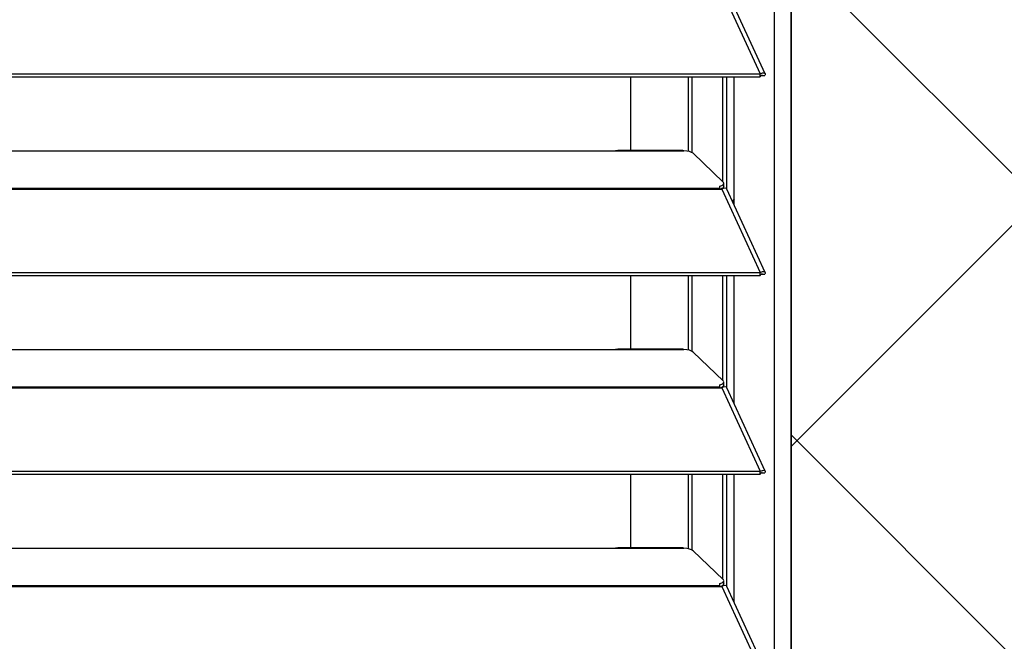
# Model space of a CAD drawing. Header units: millimetres. Extents: x 0 to 39025, y -31299 to 8400.
# Tile 364 of 373: x 16392 to 16622, y 6337 to 6482. Entities that reach past the tile are written whole.
import ezdxf

# ---------------------------------------------------------------- set-up
doc = ezdxf.new("R2010")
doc.units = ezdxf.units.MM
doc.layers.add('ODMIKI funkcionalni', color=253, linetype='Continuous')
doc.layers.add('ODMIKI varnostni', color=252, linetype='Continuous')

# ---------------------------------------------------------------- blocks, each defined once
blk = doc.blocks.new('*U55')
at = {"lineweight": 25}
for points in [[(1146.1, 17.6), (1146.1, 17.6), (1146.1, 1243.27), (1146.1, 1243.27)], [(1150, 17.6), (1150, 17.6), (1150, 1242.58), (1150, 1242.58)], [(1133.89, 476.05), (1133.89, 476.05), (1142.81, 456.62), (1142.81, 456.62)], [(1143.96, 456.64), (1143.96, 456.64), (1135.06, 476.03), (1135.06, 476.03)], [(184.7, 456.62), (184.7, 456.62), (1142.79, 456.62), (1142.79, 456.62)], [(1142.81, 456.62), (1142.81, 456.62), (1142.79, 456.62), (1142.79, 456.62)], [(1142.79, 455.96), (1142.79, 455.96), (1142.79, 456.62), (1142.79, 456.62)], [(1142.81, 455.97), (1142.81, 455.97), (1142.81, 456.62), (1142.81, 456.62)], [(1143.19, 456.27), (1143.19, 456.27), (1143.13, 456.25), (1143.13, 456.25)], [(1143.13, 456.25), (1143.13, 456.25), (1143.89, 456.25), (1143.89, 456.25)], [(184.7, 455.96), (184.7, 455.96), (1142.79, 455.96), (1142.79, 455.96)], [(1112.69, 438.82), (1112.69, 438.82), (1112.69, 455.96), (1112.69, 455.96)], [(1126.04, 455.96), (1126.04, 455.96), (1126.04, 438.59), (1126.04, 438.59)], [(1126.98, 438.24), (1126.98, 438.24), (1126.98, 455.96), (1126.98, 455.96)], [(1134.08, 431.52), (1134.08, 431.52), (1134.08, 455.96), (1134.08, 455.96)], [(1135.03, 429.79), (1135.03, 429.79), (1135.03, 455.96), (1135.03, 455.96)], [(1136.71, 426.19), (1136.71, 426.19), (1136.71, 455.96), (1136.71, 455.96)], [(1142.81, 455.97), (1142.81, 455.97), (1142.79, 455.96), (1142.79, 455.96)], [(840, 438.74), (840, 438.74), (1108, 438.74), (1108, 438.74)], [(1108, 438.74), (1108, 438.74), (1125, 438.74), (1125, 438.74)], [(1124.76, 438.82), (1124.76, 438.82), (1109.66, 438.82), (1109.66, 438.82)], [(1127.16, 438.13), (1127.16, 438.13), (1134.16, 431.44), (1134.16, 431.44)], [(1134.3, 430.38), (1134.3, 430.38), (1134.3, 431.15), (1134.3, 431.15)], [(184.7, 430.04), (184.7, 430.04), (1133.33, 430.04), (1133.33, 430.04)], [(184.7, 429.81), (184.7, 429.81), (1133.33, 429.81), (1133.33, 429.81)], [(1133.33, 430.47), (1133.33, 430.47), (1133.33, 430.04), (1133.33, 430.04)], [(1133.33, 429.81), (1133.33, 429.81), (1133.89, 429.81), (1133.89, 429.81)], [(1133.81, 429.81), (1133.81, 429.81), (1133.77, 429.85), (1133.77, 429.85)], [(1133.89, 429.82), (1133.89, 429.82), (1133.89, 429.81), (1133.89, 429.81)], [(1133.89, 429.81), (1133.89, 429.81), (1133.89, 429.82), (1133.89, 429.82)], [(1133.89, 429.81), (1133.89, 429.81), (1142.81, 410.38), (1142.81, 410.38)], [(1134.39, 429.99), (1134.39, 429.99), (1134.22, 430.16), (1134.22, 430.16)], [(1143.96, 410.41), (1143.96, 410.41), (1135.06, 429.79), (1135.06, 429.79)], [(1136.71, 427.57), (1136.71, 427.57), (1136.35, 426.98), (1136.35, 426.98)], [(184.7, 410.38), (184.7, 410.38), (1142.79, 410.38), (1142.79, 410.38)], [(1142.81, 410.38), (1142.81, 410.38), (1142.79, 410.38), (1142.79, 410.38)], [(1142.79, 409.73), (1142.79, 409.73), (1142.79, 410.38), (1142.79, 410.38)], [(1142.81, 409.73), (1142.81, 409.73), (1142.81, 410.38), (1142.81, 410.38)], [(184.7, 409.73), (184.7, 409.73), (1142.79, 409.73), (1142.79, 409.73)], [(1112.69, 392.58), (1112.69, 392.58), (1112.69, 409.73), (1112.69, 409.73)], [(1126.04, 409.73), (1126.04, 409.73), (1126.04, 392.35), (1126.04, 392.35)], [(1126.98, 392), (1126.98, 392), (1126.98, 409.73), (1126.98, 409.73)], [(1134.08, 385.28), (1134.08, 385.28), (1134.08, 409.73), (1134.08, 409.73)], [(1135.03, 383.56), (1135.03, 383.56), (1135.03, 409.73), (1135.03, 409.73)], [(1136.71, 379.95), (1136.71, 379.95), (1136.71, 409.73), (1136.71, 409.73)], [(1142.81, 409.73), (1142.81, 409.73), (1142.79, 409.73), (1142.79, 409.73)], [(1143.19, 410.04), (1143.19, 410.04), (1143.13, 410.02), (1143.13, 410.02)], [(1143.13, 410.02), (1143.13, 410.02), (1143.89, 410.02), (1143.89, 410.02)], [(840, 392.51), (840, 392.51), (1108, 392.51), (1108, 392.51)], [(1108, 392.51), (1108, 392.51), (1125, 392.51), (1125, 392.51)], [(1124.76, 392.58), (1124.76, 392.58), (1109.66, 392.58), (1109.66, 392.58)], [(1127.16, 391.89), (1127.16, 391.89), (1134.16, 385.2), (1134.16, 385.2)], [(184.7, 383.8), (184.7, 383.8), (1133.33, 383.8), (1133.33, 383.8)], [(184.7, 383.58), (184.7, 383.58), (1133.33, 383.58), (1133.33, 383.58)], [(1133.33, 384.23), (1133.33, 384.23), (1133.33, 383.8), (1133.33, 383.8)], [(1133.33, 383.58), (1133.33, 383.58), (1133.89, 383.58), (1133.89, 383.58)], [(1133.81, 383.58), (1133.81, 383.58), (1133.77, 383.62), (1133.77, 383.62)], [(1133.89, 383.58), (1133.89, 383.58), (1142.81, 364.15), (1142.81, 364.15)], [(1133.89, 383.58), (1133.89, 383.58), (1133.89, 383.58), (1133.89, 383.58)], [(1133.89, 383.58), (1133.89, 383.58), (1133.89, 383.58), (1133.89, 383.58)], [(1134.39, 383.75), (1134.39, 383.75), (1134.22, 383.93), (1134.22, 383.93)], [(1134.3, 384.15), (1134.3, 384.15), (1134.3, 384.91), (1134.3, 384.91)], [(1143.96, 364.17), (1143.96, 364.17), (1135.06, 383.56), (1135.06, 383.56)], [(184.7, 364.15), (184.7, 364.15), (1142.79, 364.15), (1142.79, 364.15)], [(184.7, 363.49), (184.7, 363.49), (1142.79, 363.49), (1142.79, 363.49)], [(1112.69, 346.35), (1112.69, 346.35), (1112.69, 363.49), (1112.69, 363.49)], [(1126.04, 363.49), (1126.04, 363.49), (1126.04, 346.12), (1126.04, 346.12)], [(1126.98, 345.77), (1126.98, 345.77), (1126.98, 363.49), (1126.98, 363.49)], [(1134.08, 339.04), (1134.08, 339.04), (1134.08, 363.49), (1134.08, 363.49)], [(1135.03, 337.32), (1135.03, 337.32), (1135.03, 363.49), (1135.03, 363.49)], [(1136.71, 333.72), (1136.71, 333.72), (1136.71, 363.49), (1136.71, 363.49)], [(1142.81, 364.15), (1142.81, 364.15), (1142.79, 364.15), (1142.79, 364.15)], [(1142.79, 363.49), (1142.79, 363.49), (1142.79, 364.15), (1142.79, 364.15)], [(1142.81, 363.49), (1142.81, 363.49), (1142.79, 363.49), (1142.79, 363.49)], [(1142.81, 363.49), (1142.81, 363.49), (1142.81, 364.15), (1142.81, 364.15)], [(1143.19, 363.81), (1143.19, 363.81), (1143.13, 363.78), (1143.13, 363.78)], [(1143.13, 363.78), (1143.13, 363.78), (1143.89, 363.78), (1143.89, 363.78)], [(840, 346.27), (840, 346.27), (1108, 346.27), (1108, 346.27)], [(1108, 346.27), (1108, 346.27), (1125, 346.27), (1125, 346.27)], [(1124.76, 346.35), (1124.76, 346.35), (1109.66, 346.35), (1109.66, 346.35)], [(1127.16, 345.65), (1127.16, 345.65), (1134.16, 338.96), (1134.16, 338.96)], [(184.7, 337.56), (184.7, 337.56), (1133.33, 337.56), (1133.33, 337.56)], [(184.7, 337.34), (184.7, 337.34), (1133.33, 337.34), (1133.33, 337.34)], [(1133.33, 337.99), (1133.33, 337.99), (1133.33, 337.56), (1133.33, 337.56)], [(1133.33, 337.34), (1133.33, 337.34), (1133.89, 337.34), (1133.89, 337.34)], [(1133.81, 337.34), (1133.81, 337.34), (1133.77, 337.38), (1133.77, 337.38)], [(1133.89, 337.34), (1133.89, 337.34), (1142.81, 317.92), (1142.81, 317.92)], [(1133.89, 337.34), (1133.89, 337.34), (1133.89, 337.34), (1133.89, 337.34)], [(1133.89, 337.34), (1133.89, 337.34), (1133.89, 337.34), (1133.89, 337.34)], [(1134.39, 337.51), (1134.39, 337.51), (1134.22, 337.69), (1134.22, 337.69)], [(1134.3, 337.92), (1134.3, 337.92), (1134.3, 338.68), (1134.3, 338.68)], [(1143.96, 317.94), (1143.96, 317.94), (1135.06, 337.33), (1135.06, 337.33)]]:
    blk.add_open_spline(points, degree=3, dxfattribs=at)
for points, knots in [([(1142.81, 456.62), (1142.81, 456.62), (1143.3, 456.83), (1143.3, 456.83), (1143.3, 456.83), (1143.71, 456.83), (1143.71, 456.83), (1143.71, 456.83), (1143.95, 456.67), (1143.95, 456.67), (1143.95, 456.67), (1143.97, 456.4), (1143.97, 456.4), (1143.97, 456.4), (1143.89, 456.25), (1143.89, 456.25)], [0, 0, 0, 0, 1, 1, 1, 2, 2, 2, 3, 3, 3, 4, 4, 4, 5, 5, 5, 5]), ([(1142.81, 455.97), (1142.81, 455.97), (1143.06, 456.22), (1143.06, 456.22), (1143.06, 456.22), (1143.22, 456.3), (1143.22, 456.3), (1143.22, 456.3), (1143.21, 456.3), (1143.21, 456.3)], [0, 0, 0, 0, 1, 1, 1, 2, 2, 2, 3, 3, 3, 3]), ([(1108, 438.74), (1108, 438.74), (1109.12, 438.79), (1109.12, 438.79), (1109.12, 438.79), (1109.66, 438.8), (1109.66, 438.8)], [0, 0, 0, 0, 1, 1, 1, 2, 2, 2, 2]), ([(1124.76, 438.8), (1124.76, 438.8), (1124.88, 438.8), (1124.88, 438.8), (1124.88, 438.8), (1124.96, 438.77), (1124.96, 438.77), (1124.96, 438.77), (1125, 438.74), (1125, 438.74)], [0, 0, 0, 0, 1, 1, 1, 2, 2, 2, 3, 3, 3, 3]), ([(1127.16, 438.13), (1127.16, 438.13), (1126.84, 438.34), (1126.84, 438.34), (1126.84, 438.34), (1126.34, 438.52), (1126.34, 438.52), (1126.34, 438.52), (1125.71, 438.66), (1125.71, 438.66), (1125.71, 438.66), (1125, 438.74), (1125, 438.74)], [0, 0, 0, 0, 1, 1, 1, 2, 2, 2, 3, 3, 3, 4, 4, 4, 4]), ([(1133.33, 430.47), (1133.33, 430.47), (1133.63, 430.56), (1133.63, 430.56), (1133.63, 430.56), (1133.88, 430.67), (1133.88, 430.67), (1133.88, 430.67), (1134.07, 430.79), (1134.07, 430.79), (1134.07, 430.79), (1134.21, 430.92), (1134.21, 430.92), (1134.21, 430.92), (1134.29, 431.04), (1134.29, 431.04), (1134.29, 431.04), (1134.3, 431.18), (1134.3, 431.18), (1134.3, 431.18), (1134.26, 431.31), (1134.26, 431.31), (1134.26, 431.31), (1134.16, 431.44), (1134.16, 431.44)], [0, 0, 0, 0, 1, 1, 1, 2, 2, 2, 3, 3, 3, 4, 4, 4, 5, 5, 5, 6, 6, 6, 7, 7, 7, 8, 8, 8, 8]), ([(1133.33, 430.04), (1133.33, 430.04), (1133.33, 430.01), (1133.33, 430.01), (1133.33, 430.01), (1133.33, 429.99), (1133.33, 429.99), (1133.33, 429.99), (1133.33, 429.96), (1133.33, 429.96), (1133.33, 429.96), (1133.33, 429.94), (1133.33, 429.94), (1133.33, 429.94), (1133.33, 429.91), (1133.33, 429.91), (1133.33, 429.91), (1133.33, 429.88), (1133.33, 429.88), (1133.33, 429.88), (1133.33, 429.84), (1133.33, 429.84), (1133.33, 429.84), (1133.33, 429.81), (1133.33, 429.81)], [0, 0, 0, 0, 1, 1, 1, 2, 2, 2, 3, 3, 3, 4, 4, 4, 5, 5, 5, 6, 6, 6, 7, 7, 7, 8, 8, 8, 8]), ([(1134.3, 430.38), (1134.3, 430.38), (1134.29, 430.28), (1134.29, 430.28), (1134.29, 430.28), (1134.21, 430.15), (1134.21, 430.15), (1134.21, 430.15), (1134.07, 430.02), (1134.07, 430.02), (1134.07, 430.02), (1133.88, 429.91), (1133.88, 429.91), (1133.88, 429.91), (1133.67, 429.81), (1133.67, 429.81)], [0, 0, 0, 0, 1, 1, 1, 2, 2, 2, 3, 3, 3, 4, 4, 4, 5, 5, 5, 5]), ([(1135.04, 429.78), (1135.04, 429.78), (1134.95, 429.93), (1134.95, 429.93), (1134.95, 429.93), (1134.62, 430.03), (1134.62, 430.03), (1134.62, 430.03), (1134.17, 429.94), (1134.17, 429.94), (1134.17, 429.94), (1133.89, 429.82), (1133.89, 429.82)], [0, 0, 0, 0, 1, 1, 1, 2, 2, 2, 3, 3, 3, 4, 4, 4, 4]), ([(1142.81, 410.38), (1142.81, 410.38), (1143.3, 410.59), (1143.3, 410.59), (1143.3, 410.59), (1143.71, 410.6), (1143.71, 410.6), (1143.71, 410.6), (1143.95, 410.43), (1143.95, 410.43), (1143.95, 410.43), (1143.97, 410.16), (1143.97, 410.16), (1143.97, 410.16), (1143.89, 410.02), (1143.89, 410.02)], [0, 0, 0, 0, 1, 1, 1, 2, 2, 2, 3, 3, 3, 4, 4, 4, 5, 5, 5, 5]), ([(1142.81, 409.73), (1142.81, 409.73), (1143.06, 409.99), (1143.06, 409.99), (1143.06, 409.99), (1143.22, 410.07), (1143.22, 410.07), (1143.22, 410.07), (1143.21, 410.06), (1143.21, 410.06)], [0, 0, 0, 0, 1, 1, 1, 2, 2, 2, 3, 3, 3, 3]), ([(1108, 392.51), (1108, 392.51), (1109.12, 392.56), (1109.12, 392.56), (1109.12, 392.56), (1109.66, 392.56), (1109.66, 392.56)], [0, 0, 0, 0, 1, 1, 1, 2, 2, 2, 2]), ([(1124.76, 392.56), (1124.76, 392.56), (1124.88, 392.56), (1124.88, 392.56), (1124.88, 392.56), (1124.96, 392.54), (1124.96, 392.54), (1124.96, 392.54), (1125, 392.51), (1125, 392.51)], [0, 0, 0, 0, 1, 1, 1, 2, 2, 2, 3, 3, 3, 3]), ([(1127.16, 391.89), (1127.16, 391.89), (1126.84, 392.1), (1126.84, 392.1), (1126.84, 392.1), (1126.34, 392.29), (1126.34, 392.29), (1126.34, 392.29), (1125.71, 392.42), (1125.71, 392.42), (1125.71, 392.42), (1125, 392.51), (1125, 392.51)], [0, 0, 0, 0, 1, 1, 1, 2, 2, 2, 3, 3, 3, 4, 4, 4, 4]), ([(1133.33, 384.23), (1133.33, 384.23), (1133.63, 384.32), (1133.63, 384.32), (1133.63, 384.32), (1133.88, 384.44), (1133.88, 384.44), (1133.88, 384.44), (1134.07, 384.55), (1134.07, 384.55), (1134.07, 384.55), (1134.21, 384.68), (1134.21, 384.68), (1134.21, 384.68), (1134.29, 384.81), (1134.29, 384.81), (1134.29, 384.81), (1134.3, 384.94), (1134.3, 384.94), (1134.3, 384.94), (1134.26, 385.07), (1134.26, 385.07), (1134.26, 385.07), (1134.16, 385.2), (1134.16, 385.2)], [0, 0, 0, 0, 1, 1, 1, 2, 2, 2, 3, 3, 3, 4, 4, 4, 5, 5, 5, 6, 6, 6, 7, 7, 7, 8, 8, 8, 8]), ([(1133.33, 383.8), (1133.33, 383.8), (1133.33, 383.78), (1133.33, 383.78), (1133.33, 383.78), (1133.33, 383.76), (1133.33, 383.76), (1133.33, 383.76), (1133.33, 383.73), (1133.33, 383.73), (1133.33, 383.73), (1133.33, 383.71), (1133.33, 383.71), (1133.33, 383.71), (1133.33, 383.68), (1133.33, 383.68), (1133.33, 383.68), (1133.33, 383.64), (1133.33, 383.64), (1133.33, 383.64), (1133.33, 383.61), (1133.33, 383.61), (1133.33, 383.61), (1133.33, 383.58), (1133.33, 383.58)], [0, 0, 0, 0, 1, 1, 1, 2, 2, 2, 3, 3, 3, 4, 4, 4, 5, 5, 5, 6, 6, 6, 7, 7, 7, 8, 8, 8, 8]), ([(1134.3, 384.15), (1134.3, 384.15), (1134.29, 384.05), (1134.29, 384.05), (1134.29, 384.05), (1134.21, 383.91), (1134.21, 383.91), (1134.21, 383.91), (1134.07, 383.79), (1134.07, 383.79), (1134.07, 383.79), (1133.88, 383.67), (1133.88, 383.67), (1133.88, 383.67), (1133.67, 383.58), (1133.67, 383.58)], [0, 0, 0, 0, 1, 1, 1, 2, 2, 2, 3, 3, 3, 4, 4, 4, 5, 5, 5, 5]), ([(1135.04, 383.55), (1135.04, 383.55), (1134.95, 383.69), (1134.95, 383.69), (1134.95, 383.69), (1134.62, 383.79), (1134.62, 383.79), (1134.62, 383.79), (1134.17, 383.71), (1134.17, 383.71), (1134.17, 383.71), (1133.89, 383.58), (1133.89, 383.58)], [0, 0, 0, 0, 1, 1, 1, 2, 2, 2, 3, 3, 3, 4, 4, 4, 4]), ([(1142.81, 364.15), (1142.81, 364.15), (1143.3, 364.35), (1143.3, 364.35), (1143.3, 364.35), (1143.71, 364.36), (1143.71, 364.36), (1143.71, 364.36), (1143.95, 364.2), (1143.95, 364.2), (1143.95, 364.2), (1143.97, 363.93), (1143.97, 363.93), (1143.97, 363.93), (1143.89, 363.78), (1143.89, 363.78)], [0, 0, 0, 0, 1, 1, 1, 2, 2, 2, 3, 3, 3, 4, 4, 4, 5, 5, 5, 5]), ([(1142.81, 363.49), (1142.81, 363.49), (1143.06, 363.75), (1143.06, 363.75), (1143.06, 363.75), (1143.22, 363.84), (1143.22, 363.84), (1143.22, 363.84), (1143.21, 363.83), (1143.21, 363.83)], [0, 0, 0, 0, 1, 1, 1, 2, 2, 2, 3, 3, 3, 3]), ([(1108, 346.27), (1108, 346.27), (1109.12, 346.33), (1109.12, 346.33), (1109.12, 346.33), (1109.66, 346.33), (1109.66, 346.33)], [0, 0, 0, 0, 1, 1, 1, 2, 2, 2, 2]), ([(1124.76, 346.33), (1124.76, 346.33), (1124.88, 346.33), (1124.88, 346.33), (1124.88, 346.33), (1124.96, 346.3), (1124.96, 346.3), (1124.96, 346.3), (1125, 346.27), (1125, 346.27)], [0, 0, 0, 0, 1, 1, 1, 2, 2, 2, 3, 3, 3, 3]), ([(1127.16, 345.65), (1127.16, 345.65), (1126.84, 345.87), (1126.84, 345.87), (1126.84, 345.87), (1126.34, 346.05), (1126.34, 346.05), (1126.34, 346.05), (1125.71, 346.19), (1125.71, 346.19), (1125.71, 346.19), (1125, 346.27), (1125, 346.27)], [0, 0, 0, 0, 1, 1, 1, 2, 2, 2, 3, 3, 3, 4, 4, 4, 4]), ([(1133.33, 337.99), (1133.33, 337.99), (1133.63, 338.09), (1133.63, 338.09), (1133.63, 338.09), (1133.88, 338.2), (1133.88, 338.2), (1133.88, 338.2), (1134.07, 338.32), (1134.07, 338.32), (1134.07, 338.32), (1134.21, 338.45), (1134.21, 338.45), (1134.21, 338.45), (1134.29, 338.57), (1134.29, 338.57), (1134.29, 338.57), (1134.3, 338.71), (1134.3, 338.71), (1134.3, 338.71), (1134.26, 338.84), (1134.26, 338.84), (1134.26, 338.84), (1134.16, 338.96), (1134.16, 338.96)], [0, 0, 0, 0, 1, 1, 1, 2, 2, 2, 3, 3, 3, 4, 4, 4, 5, 5, 5, 6, 6, 6, 7, 7, 7, 8, 8, 8, 8]), ([(1133.33, 337.56), (1133.33, 337.56), (1133.33, 337.54), (1133.33, 337.54), (1133.33, 337.54), (1133.33, 337.52), (1133.33, 337.52), (1133.33, 337.52), (1133.33, 337.5), (1133.33, 337.5), (1133.33, 337.5), (1133.33, 337.47), (1133.33, 337.47), (1133.33, 337.47), (1133.33, 337.44), (1133.33, 337.44), (1133.33, 337.44), (1133.33, 337.41), (1133.33, 337.41), (1133.33, 337.41), (1133.33, 337.38), (1133.33, 337.38), (1133.33, 337.38), (1133.33, 337.34), (1133.33, 337.34)], [0, 0, 0, 0, 1, 1, 1, 2, 2, 2, 3, 3, 3, 4, 4, 4, 5, 5, 5, 6, 6, 6, 7, 7, 7, 8, 8, 8, 8]), ([(1134.3, 337.92), (1134.3, 337.92), (1134.29, 337.81), (1134.29, 337.81), (1134.29, 337.81), (1134.21, 337.68), (1134.21, 337.68), (1134.21, 337.68), (1134.07, 337.55), (1134.07, 337.55), (1134.07, 337.55), (1133.88, 337.43), (1133.88, 337.43), (1133.88, 337.43), (1133.67, 337.34), (1133.67, 337.34)], [0, 0, 0, 0, 1, 1, 1, 2, 2, 2, 3, 3, 3, 4, 4, 4, 5, 5, 5, 5]), ([(1135.04, 337.31), (1135.04, 337.31), (1134.95, 337.45), (1134.95, 337.45), (1134.95, 337.45), (1134.62, 337.55), (1134.62, 337.55), (1134.62, 337.55), (1134.17, 337.48), (1134.17, 337.48), (1134.17, 337.48), (1133.89, 337.34), (1133.89, 337.34)], [0, 0, 0, 0, 1, 1, 1, 2, 2, 2, 3, 3, 3, 4, 4, 4, 4])]:
    blk.add_open_spline(points, degree=3, knots=knots, dxfattribs=at)

msp = doc.modelspace()

# ---------------------------------------------------------------- hatches: boundary and pattern name
at = {"layer": 'ODMIKI funkcionalni'}
h = msp.add_hatch(dxfattribs=at)
h.set_pattern_fill('ANSI31', color=256, scale=25)
h.set_pattern_definition([(45, (-1299.93, -3070.55), (-56.1266, 56.1266), [])])
h.paths.add_polyline_path([(15421.96, 6012.43), (15421.96, 7268), (16571.96, 7268), (16571.96, 6012.43), (17171.96, 6012.43), (17171.96, 7768), (15121.96, 7768), (15121.96, 6012.43)])
at = {"layer": 'ODMIKI varnostni'}
h = msp.add_hatch(dxfattribs=at)
h.set_pattern_fill('ANSI31', color=256, scale=25, angle=90)
h.set_pattern_definition([(135, (11728.22, -2241.71), (-56.1266, -56.1266), [])])
h.paths.add_polyline_path([(16571.96, 6012.43), (16571.96, 7255.39), (17571.96, 6012.43)])

# ---------------------------------------------------------------- linework, layer by layer
at = {"layer": 'ODMIKI funkcionalni'}
msp.add_lwpolyline([(15421.96, 6012.43), (15421.96, 7268), (16571.96, 7268), (16571.96, 6012.43), (17171.96, 6012.43), (17171.96, 7768), (15121.96, 7768), (15121.96, 6012.43)], close=True, dxfattribs=at)
at = {"layer": 'ODMIKI varnostni'}
msp.add_lwpolyline([(16571.96, 6012.43), (16571.96, 7255.39), (17571.96, 6012.43)], close=True, dxfattribs=at)

# ---------------------------------------------------------------- block references
at = {"color": 1}
msp.add_blockref('*U55', (15421.96, 6012.43), dxfattribs=at)

doc.saveas('drawing.dxf')
